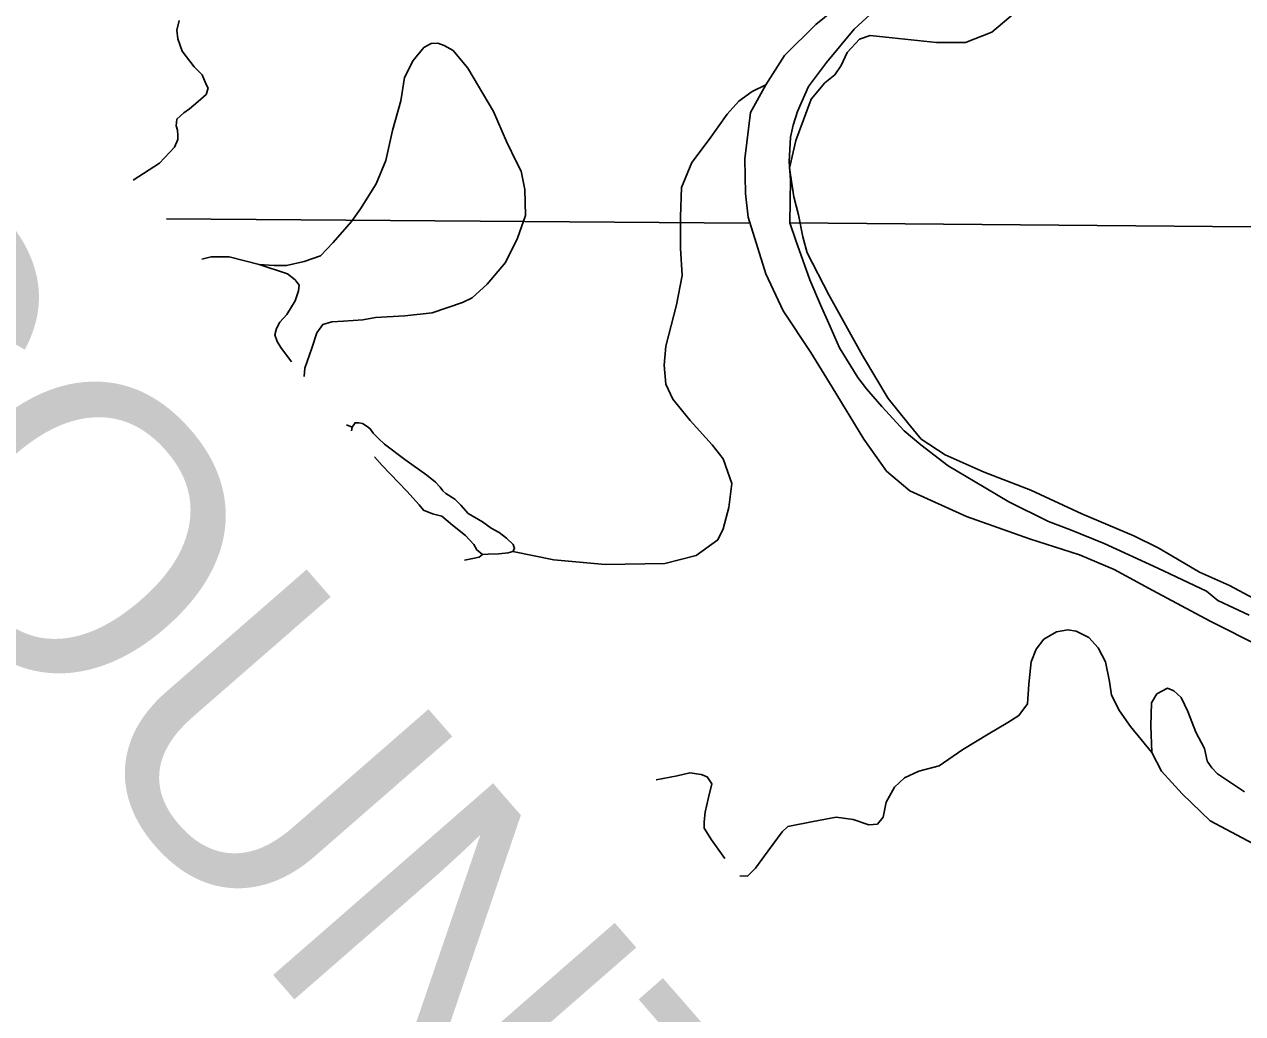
# Model space of a CAD drawing. Extents: x 8749 to 11879, y 13275 to 15339.
# Drawn here: x 10121.1 to 10205.5, y 13923.3 to 13991.9 of the extents above; entities that cross this region are included whole.
import ezdxf

# ---------------------------------------------------------------- set-up
doc = ezdxf.new("R2010")
doc.units = 0
for name, color, linetype in [('Level 2', 7, 'Continuous'), ('Level 35', 7, 'Continuous'), ('Level 4', 7, 'Continuous'), ('Level 9', 7, 'Continuous'), ('R_Draft', 7, 'Continuous')]:
    doc.layers.add(name, color=color, linetype=linetype)

msp = doc.modelspace()

# ---------------------------------------------------------------- linework, layer by layer
at = {"layer": 'Level 2'}
for points in [[(10180.528, 13993.272), (10178.629, 13991.518), (10176.71, 13989.228), (10175.451, 13987.556), (10174.687, 13985.823), (10174.398, 13984.874), (10174.212, 13984.048), (10174.109, 13982.336), (10174.212, 13981.077), (10174.166, 13978.101)], [(10180.528, 13993.272), (10178.629, 13991.518), (10176.71, 13989.228), (10175.451, 13987.556), (10174.687, 13985.823), (10174.398, 13984.874), (10174.212, 13984.048), (10174.109, 13982.336), (10174.212, 13981.077), (10174.166, 13978.101)], [(10174.166, 13978.101), (10174.579, 13976.875), (10175.543, 13974.165), (10176.298, 13972.42), (10176.95, 13970.935), (10177.601, 13969.45), (10178.878, 13967.392), (10179.478, 13966.611), (10180.546, 13965.387), (10182.083, 13963.693), (10183.23, 13962.729), (10185.132, 13961.271), (10187.008, 13960.151), (10189.328, 13958.77), (10192.09, 13957.415), (10193.601, 13956.842), (10195.946, 13955.878), (10199.647, 13954.185), (10203.034, 13952.596), (10203.816, 13951.945), (10205.979, 13950.929)], [(10174.166, 13978.101), (10174.579, 13976.875), (10175.543, 13974.165), (10176.298, 13972.42), (10176.95, 13970.935), (10177.601, 13969.45), (10178.878, 13967.392), (10179.478, 13966.611), (10180.546, 13965.387), (10182.083, 13963.693), (10183.23, 13962.729), (10185.132, 13961.271), (10187.008, 13960.151), (10189.328, 13958.77), (10192.09, 13957.415), (10193.601, 13956.842), (10195.946, 13955.878), (10199.647, 13954.185), (10203.034, 13952.596), (10203.816, 13951.945), (10205.979, 13950.929)]]:
    msp.add_lwpolyline(points, dxfattribs=at)
at = {"layer": 'Level 35'}
for points in [[(10128.667, 13981.057), (10130.506, 13982.236), (10131.539, 13983.358), (10131.779, 13983.878), (10131.779, 13984.159), (10131.739, 13984.519), (10131.659, 13984.84), (10131.699, 13985.281), (10132.179, 13985.721), (10132.58, 13986.002), (10133.18, 13986.522), (10133.74, 13987.003), (10133.86, 13987.444), (10133.74, 13987.684), (10133.46, 13988.365), (10132.9, 13988.926), (10132.059, 13990.008), (10131.779, 13990.849), (10131.699, 13991.45), (10131.859, 13992.131)], [(10153.195, 13973.862), (10154.47, 13975.356), (10155.293, 13977.05), (10155.842, 13978.606), (10155.796, 13980.426), (10155.545, 13981.685), (10155.248, 13982.258), (10154.539, 13983.746), (10153.647, 13985.829), (10151.863, 13988.828), (10150.834, 13990.041), (10150.216, 13990.384), (10149.782, 13990.568), (10149.324, 13990.545), (10148.821, 13990.247), (10148.066, 13989.354), (10147.472, 13988.187), (10147.22, 13986.561), (10146.648, 13984.501)], [(10165.585, 13969.57), (10166.306, 13972.427), (10166.706, 13974.47), (10166.586, 13976.353), (10166.586, 13978.516), (10166.666, 13980.559), (10167.386, 13982.282), (10168.587, 13983.884), (10169.828, 13985.647), (10170.628, 13986.528), (10171.549, 13987.209), (10172.494, 13987.674)], [(10144.412, 13979.076), (10145.505, 13980.815), (10146.168, 13982.418), (10146.648, 13984.501)], [(10133.427, 13975.6), (10134.086, 13975.751), (10135.327, 13975.751), (10137.408, 13975.23), (10138.448, 13975.15), (10139.289, 13975.15), (10140.53, 13975.43), (10141.65, 13975.831), (10142.531, 13976.752), (10143.811, 13978.194), (10144.412, 13979.076)], [(10137.408, 13975.23), (10139.363, 13974.583), (10139.889, 13974.148), (10140.164, 13973.782), (10140.118, 13973.393), (10139.889, 13972.706), (10139.317, 13971.767), (10138.837, 13971.218), (10138.609, 13970.783), (10138.494, 13970.348), (10138.654, 13969.89), (10138.906, 13969.478), (10139.641, 13968.477)], [(10140.526, 13967.462), (10140.571, 13968.047), (10141.051, 13969.421), (10141.394, 13970.497), (10141.806, 13971.069), (10142.446, 13971.252), (10143.247, 13971.298), (10144.596, 13971.39), (10145.465, 13971.55), (10147.5, 13971.664), (10149.399, 13971.87), (10151.48, 13972.58), (10152.166, 13972.9), (10153.195, 13973.862)], [(10154.979, 13955.328), (10157.821, 13954.747), (10161.383, 13954.427), (10165.505, 13954.507), (10167.667, 13955.068), (10169.187, 13956.15), (10169.548, 13956.911), (10169.948, 13958.393), (10170.148, 13960.036), (10169.548, 13961.758), (10168.787, 13962.72), (10167.266, 13964.402), (10166.066, 13965.884), (10165.585, 13966.926), (10165.465, 13968.248), (10165.585, 13969.57)], [(10143.841, 13963.959), (10143.447, 13964.113)], [(10145.385, 13961.891), (10145.922, 13961.303), (10147.638, 13959.518), (10148.484, 13958.579), (10148.781, 13958.19), (10149.421, 13957.938), (10150.062, 13957.778), (10150.794, 13957.16), (10151.708, 13956.45), (10152.28, 13955.809), (10152.486, 13955.443), (10152.875, 13955.122), (10153.264, 13955.145), (10153.995, 13955.168), (10154.659, 13955.237), (10154.979, 13955.328), (10155.093, 13955.534), (10155.002, 13955.809), (10154.544, 13956.267), (10154.018, 13956.656), (10153.469, 13956.954), (10152.875, 13957.389), (10151.891, 13957.961), (10151.365, 13958.556), (10150.954, 13958.968), (10150.336, 13959.357), (10150.13, 13959.541), (10149.947, 13959.792), (10149.627, 13960.136), (10149.01, 13960.617), (10147.5, 13961.715), (10146.082, 13962.768), (10145.648, 13963.18), (10145.305, 13963.524), (10145.099, 13963.844), (10144.893, 13964.005), (10144.573, 13964.211), (10144.299, 13964.256), (10144.047, 13964.256), (10143.841, 13963.959), (10143.802, 13963.706)], [(10151.625, 13954.738), (10152.083, 13954.83), (10152.655, 13954.944), (10152.875, 13955.122)], [(10199.237, 13941.415), (10197.755, 13943.206), (10196.995, 13944.288), (10196.435, 13945.369), (10196.315, 13946.331), (10196.034, 13947.693), (10195.514, 13948.654), (10194.874, 13949.376), (10193.993, 13949.816), (10193.433, 13949.896), (10192.633, 13949.776), (10191.752, 13949.255), (10191.232, 13948.574), (10190.872, 13947.693), (10190.711, 13946.131), (10190.631, 13944.768), (10190.031, 13943.967), (10189.271, 13943.487), (10187.91, 13942.685), (10186.149, 13941.604), (10184.508, 13940.482), (10183.107, 13940.121), (10182.107, 13939.641), (10181.426, 13939), (10180.826, 13937.958), (10180.626, 13936.916), (10180.226, 13936.436), (10179.625, 13936.396), (10178.545, 13936.756), (10177.384, 13936.916), (10175.783, 13936.636), (10174.022, 13936.275), (10173.622, 13935.915), (10172.661, 13934.593), (10171.781, 13933.391), (10171.221, 13932.83), (10170.7, 13932.87)], [(10203.084, 13940.832), (10202.882, 13941.693), (10202.299, 13942.808), (10201.742, 13944.252), (10201.262, 13945.215), (10200.755, 13945.671), (10200.325, 13945.874), (10199.591, 13945.468), (10199.211, 13944.86), (10199.161, 13943.264), (10199.237, 13941.415), (10199.92, 13940.123), (10201.337, 13938.552), (10203.287, 13936.677), (10206.248, 13935.106)], [(10205.666, 13938.679), (10203.793, 13939.92), (10203.388, 13940.351), (10203.084, 13940.807)], [(10168.539, 13938.279), (10168.751, 13939.24), (10168.431, 13939.721), (10168.031, 13939.881), (10167.23, 13940.001), (10166.35, 13939.801), (10164.916, 13939.502)], [(10169.663, 13934.059), (10168.739, 13935.354), (10168.219, 13936.155), (10168.219, 13936.596), (10168.299, 13937.277), (10168.539, 13938.279)]]:
    msp.add_lwpolyline(points, dxfattribs=at)
at = {"layer": 'Level 4'}
for points in [[(10171.322, 13978.092), (10130.991, 13978.393)], [(10174.166, 13978.101), (10208.788, 13977.81), (10209.603, 13977.789), (10258.752, 13976.544)]]:
    msp.add_lwpolyline(points, dxfattribs=at)
at = {"layer": 'Level 9'}
for points in [[(10173.785, 13989.701), (10175.962, 13991.842), (10177.886, 13993.387), (10178.772, 13993.869), (10179.379, 13994.097), (10180.316, 13994.097), (10181.708, 13993.945), (10182.741, 13993.805), (10183.475, 13993.805), (10185.378, 13993.843), (10186.568, 13994.477), (10187.884, 13995.287), (10188.638, 13996.314), (10189.347, 13997.707), (10190.056, 13999.86)], [(10173.785, 13989.701), (10175.962, 13991.842), (10177.886, 13993.387), (10178.772, 13993.869), (10179.379, 13994.097), (10180.316, 13994.097), (10181.708, 13993.945), (10182.741, 13993.805), (10183.475, 13993.805), (10185.378, 13993.843), (10186.568, 13994.477), (10187.884, 13995.287), (10188.638, 13996.314), (10189.347, 13997.707), (10190.056, 13999.86)], [(10178.139, 13989.904), (10179, 13990.828), (10179.734, 13991.082), (10180.822, 13990.98), (10184.315, 13990.6), (10186.34, 13990.6), (10188.163, 13991.31), (10189.783, 13992.678), (10191.732, 13994.806), (10192.693, 13996.427), (10193.124, 13998.1)], [(10178.139, 13989.904), (10179, 13990.828), (10179.734, 13991.082), (10180.822, 13990.98), (10184.315, 13990.6), (10186.34, 13990.6), (10188.163, 13991.31), (10189.783, 13992.678), (10191.732, 13994.806), (10192.693, 13996.427), (10193.124, 13998.1)], [(10171.102, 13980.137), (10171.052, 13982.531), (10171.431, 13985.749), (10172.494, 13987.674), (10173.785, 13989.701)], [(10171.102, 13980.137), (10171.052, 13982.531), (10171.431, 13985.749), (10172.494, 13987.674), (10173.785, 13989.701)], [(10174.443, 13979.902), (10174.14, 13981.898), (10174.57, 13983.823), (10175.633, 13986.686), (10176.595, 13987.801), (10177.278, 13988.358), (10177.709, 13989.017), (10178.139, 13989.904)], [(10174.443, 13979.902), (10174.14, 13981.898), (10174.57, 13983.823), (10175.633, 13986.686), (10176.595, 13987.801), (10177.278, 13988.358), (10177.709, 13989.017), (10178.139, 13989.904)], [(10177.096, 13966.727), (10175.608, 13969.116), (10173.709, 13972.004), (10172.494, 13974.563), (10171.279, 13978.49), (10171.102, 13980.137)], [(10177.096, 13966.727), (10175.608, 13969.116), (10173.709, 13972.004), (10172.494, 13974.563), (10171.279, 13978.49), (10171.102, 13980.137)], [(10180.969, 13965.942), (10179.202, 13968.914), (10176.873, 13973.119), (10175.355, 13976.033), (10175.076, 13977.135), (10174.772, 13978.661), (10174.443, 13979.902)], [(10180.969, 13965.942), (10179.202, 13968.914), (10176.873, 13973.119), (10175.355, 13976.033), (10175.076, 13977.135), (10174.772, 13978.661), (10174.443, 13979.902)], [(10194.222, 13955.108), (10190.765, 13956.213), (10186.411, 13957.758), (10182.488, 13959.532), (10180.868, 13960.9), (10179.298, 13963.129), (10177.096, 13966.727)], [(10194.222, 13955.108), (10190.765, 13956.213), (10186.411, 13957.758), (10182.488, 13959.532), (10180.868, 13960.9), (10179.298, 13963.129), (10177.096, 13966.727)], [(10197.994, 13956.426), (10194.384, 13957.936), (10190.866, 13959.583), (10187.626, 13960.824), (10184.918, 13962.04), (10183.272, 13963.129), (10182.412, 13964.168), (10180.969, 13965.942)], [(10197.994, 13956.426), (10194.384, 13957.936), (10190.866, 13959.583), (10187.626, 13960.824), (10184.918, 13962.04), (10183.272, 13963.129), (10182.412, 13964.168), (10180.969, 13965.942)], [(10220.263, 13951.194), (10218.117, 13950.32), (10215.738, 13949.687), (10213.915, 13949.585), (10212.523, 13949.712), (10210.675, 13949.763), (10209.359, 13950.295), (10208.321, 13950.979), (10206.271, 13952.094), (10204.626, 13952.98), (10202.55, 13953.892), (10200.626, 13955.032), (10199.69, 13955.59), (10197.994, 13956.426)], [(10220.263, 13951.194), (10218.117, 13950.32), (10215.738, 13949.687), (10213.915, 13949.585), (10212.523, 13949.712), (10210.675, 13949.763), (10209.359, 13950.295), (10208.321, 13950.979), (10206.271, 13952.094), (10204.626, 13952.98), (10202.55, 13953.892), (10200.626, 13955.032), (10199.69, 13955.59), (10197.994, 13956.426)], [(10206.823, 13948.724), (10203.284, 13950.497), (10199.31, 13952.626), (10196.627, 13954.095), (10194.222, 13955.108)], [(10206.823, 13948.724), (10203.284, 13950.497), (10199.31, 13952.626), (10196.627, 13954.095), (10194.222, 13955.108)]]:
    msp.add_lwpolyline(points, dxfattribs=at)

# ---------------------------------------------------------------- texts
at = {"layer": 'R_Draft'}
msp.add_text('NEVADA COUNTY', height=20.21452, rotation=311.0766, dxfattribs=at).set_placement((10019.467, 14062.404))

doc.saveas('drawing.dxf')
